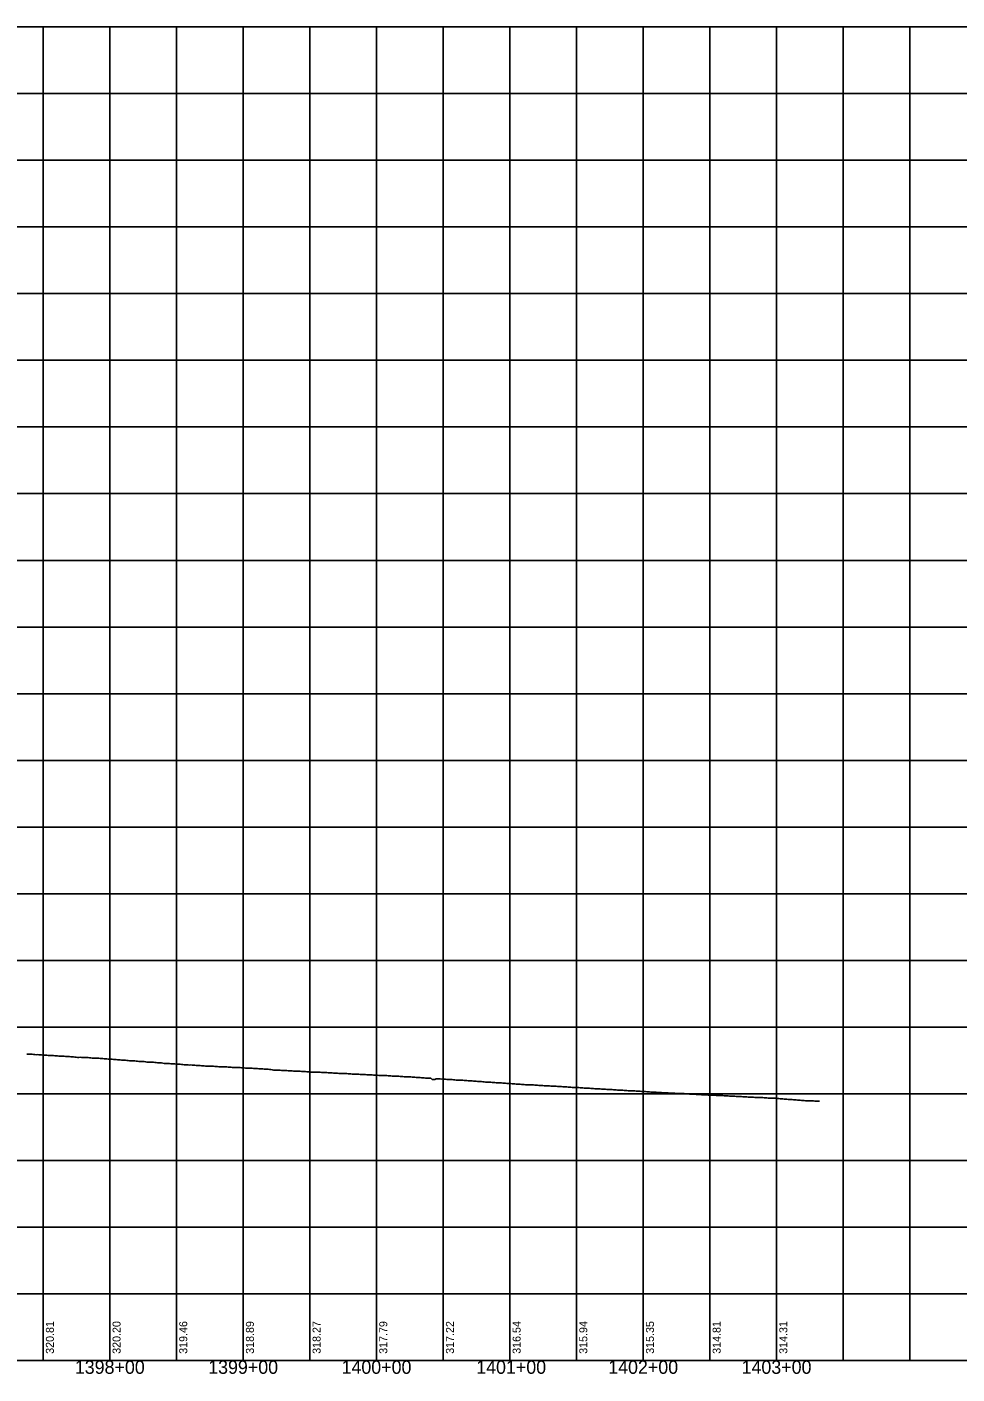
# Model space of a CAD drawing. Extents: x -90830 to 2015517, y -20856 to 836331.
# Drawn here: x 11761 to 12459, y 20053 to 21063 of the extents above; entities that cross this region are included whole.
import ezdxf

# ---------------------------------------------------------------- set-up
doc = ezdxf.new("R2010")
doc.units = 0
for name, color, linetype in [('Level 1', 7, 'Continuous'), ('RD_DDB_Profile_EX', 7, 'Continuous'), ('RD_DDB_StaTX', 7, 'Continuous'), ('RD_DDB_StripGrade', 7, 'Continuous'), ('RD_GPK_Profile_Cell', 7, 'Continuous')]:
    doc.layers.add(name, color=color, linetype=linetype)

msp = doc.modelspace()

# ---------------------------------------------------------------- linework, layer by layer
at = {"layer": 'Level 1'}
for p, q in [((11223.5, 21062.9), (12823.5, 21062.9)), ((11773.5, 21062.9), (11773.5, 20562.9)), ((11823.5, 21062.9), (11823.5, 20562.9)), ((11873.5, 21062.9), (11873.5, 20562.9)), ((11923.5, 21062.9), (11923.5, 20562.9)), ((11973.5, 21062.9), (11973.5, 20562.9)), ((12023.5, 21062.9), (12023.5, 20562.9)), ((12073.5, 21062.9), (12073.5, 20562.9)), ((12123.5, 21062.9), (12123.5, 20562.9)), ((12173.5, 21062.9), (12173.5, 20562.9)), ((12223.5, 21062.9), (12223.5, 20562.9)), ((12273.5, 21062.9), (12273.5, 20562.9)), ((12323.5, 21062.9), (12323.5, 20562.9)), ((12373.5, 21062.9), (12373.5, 20562.9)), ((12423.5, 21062.9), (12423.5, 20562.9)), ((11223.5, 21012.9), (12823.5, 21012.9)), ((11223.5, 20962.9), (12823.5, 20962.9)), ((11223.5, 20912.9), (12823.5, 20912.9)), ((11223.5, 20862.9), (12823.5, 20862.9)), ((11223.5, 20812.9), (12823.5, 20812.9)), ((11223.5, 20762.9), (12823.5, 20762.9)), ((11223.5, 20712.9), (12823.5, 20712.9)), ((11223.5, 20662.9), (12823.5, 20662.9)), ((11223.5, 20612.9), (12823.5, 20612.9)), ((11223.5, 20562.9), (12823.5, 20562.9)), ((11223.5, 20562.9), (12823.5, 20562.9)), ((11773.5, 20562.9), (11773.5, 20062.9)), ((11823.5, 20562.9), (11823.5, 20062.9)), ((11873.5, 20562.9), (11873.5, 20062.9)), ((11923.5, 20562.9), (11923.5, 20062.9)), ((11973.5, 20562.9), (11973.5, 20062.9)), ((12023.5, 20562.9), (12023.5, 20062.9)), ((12073.5, 20562.9), (12073.5, 20062.9)), ((12123.5, 20562.9), (12123.5, 20062.9)), ((12173.5, 20562.9), (12173.5, 20062.9)), ((12223.5, 20562.9), (12223.5, 20062.9)), ((12273.5, 20562.9), (12273.5, 20062.9)), ((12323.5, 20562.9), (12323.5, 20062.9)), ((12373.5, 20562.9), (12373.5, 20062.9)), ((12423.5, 20562.9), (12423.5, 20062.9)), ((11223.5, 20512.9), (12823.5, 20512.9)), ((11223.5, 20462.9), (12823.5, 20462.9)), ((11223.5, 20412.9), (12823.5, 20412.9)), ((11223.5, 20362.9), (12823.5, 20362.9)), ((11223.5, 20312.9), (12823.5, 20312.9)), ((11223.5, 20262.9), (12823.5, 20262.9)), ((11223.5, 20212.9), (12823.5, 20212.9)), ((11223.5, 20162.9), (12823.5, 20162.9)), ((11223.5, 20112.9), (12823.5, 20112.9)), ((11223.5, 20062.9), (12823.5, 20062.9))]:
    msp.add_line(p, q, dxfattribs=at)
at = {"layer": 'RD_DDB_Profile_EX'}
for points in [[(11761.2, 20292.7), (11762.2, 20292.5), (11763.2, 20292.5), (11764.2, 20292.5), (11765.2, 20292.5), (11766.2, 20292.4), (11767.2, 20292.3), (11768.2, 20292.2), (11769.2, 20292.3), (11770.2, 20292.2), (11771.2, 20292.1), (11772.2, 20292), (11773.2, 20291.9), (11774.2, 20291.9), (11775.2, 20291.9), (11776.2, 20291.8), (11777.2, 20291.7), (11778.2, 20291.7), (11779.2, 20291.6), (11780.2, 20291.6), (11781.2, 20291.5), (11782.2, 20291.4), (11783.2, 20291.4), (11784.2, 20291.3), (11785.2, 20291.2), (11786.2, 20291.2), (11787.2, 20291.1), (11788.2, 20291.1), (11789.2, 20291), (11790.2, 20290.9), (11791.2, 20290.9), (11792.2, 20290.9), (11793.2, 20290.8), (11794.2, 20290.7), (11795.2, 20290.6), (11796.2, 20290.6), (11797.2, 20290.4), (11798.2, 20290.4), (11799.2, 20290.2), (11800.2, 20290.2), (11801.2, 20290.3), (11802.2, 20290.2), (11803.2, 20290.1), (11804.2, 20290.1), (11805.2, 20290), (11806.2, 20290), (11807.2, 20290), (11808.2, 20289.9), (11809.2, 20289.9), (11810.2, 20289.7), (11811.2, 20289.7), (11812.2, 20289.7), (11813.2, 20289.6), (11814.2, 20289.5), (11815.2, 20289.5), (11816.2, 20289.4), (11817.2, 20289.3), (11818.2, 20289.3), (11819.2, 20289.2), (11820.2, 20289.1), (11821.2, 20289.1), (11822.2, 20288.9), (11823.2, 20288.9), (11824.2, 20288.9), (11825.2, 20288.8), (11826.2, 20288.7), (11827.2, 20288.6), (11828.2, 20288.6), (11829.2, 20288.4), (11830.2, 20288.4), (11831.2, 20288.3), (11832.2, 20288.2), (11833.2, 20288.2), (11834.2, 20288.1), (11835.2, 20288), (11836.2, 20287.9), (11837.2, 20287.8), (11838.2, 20287.7), (11839.2, 20287.6), (11840.2, 20287.5), (11841.2, 20287.5), (11842.2, 20287.5), (11843.2, 20287.4), (11844.2, 20287.3)], [(11844.2, 20287.3), (11845.2, 20287.2), (11846.2, 20287.2), (11847.2, 20287.1), (11848.2, 20287), (11849.2, 20287), (11850.2, 20286.9), (11851.2, 20286.7), (11852.2, 20286.6), (11853.2, 20286.6), (11854.2, 20286.6), (11855.2, 20286.5), (11856.2, 20286.5), (11857.2, 20286.4), (11858.2, 20286.3), (11859.2, 20286.2), (11860.2, 20286.1), (11861.2, 20286.1), (11862.2, 20286), (11863.2, 20285.8), (11864.2, 20285.7), (11865.2, 20285.7), (11866.2, 20285.7), (11867.2, 20285.6), (11868.2, 20285.6), (11869.2, 20285.4), (11870.2, 20285.4), (11871.2, 20285.3), (11872.2, 20285.3), (11873.2, 20285.2), (11874.2, 20285), (11875.2, 20285), (11876.2, 20285), (11877.2, 20284.9), (11878.2, 20284.8), (11879.2, 20284.7), (11880.2, 20284.7), (11881.2, 20284.6), (11882.2, 20284.6), (11883.2, 20284.4), (11884.2, 20284.5), (11885.2, 20284.4), (11886.2, 20284.3), (11887.2, 20284.3), (11888.2, 20284.2), (11889.2, 20284.2), (11890.2, 20284.1), (11891.2, 20284), (11892.2, 20283.9), (11893.2, 20283.9), (11894.2, 20283.8), (11895.2, 20283.7), (11896.2, 20283.7), (11897.2, 20283.7), (11898.2, 20283.6), (11899.2, 20283.5), (11900.2, 20283.5), (11901.2, 20283.5), (11902.2, 20283.4), (11903.2, 20283.4), (11904.2, 20283.3), (11905.2, 20283.2), (11906.2, 20283.2), (11907.2, 20283.1), (11908.2, 20283), (11909.2, 20283), (11910.2, 20283), (11911.2, 20283), (11912.2, 20282.9), (11913.2, 20282.9), (11914.2, 20282.9), (11915.2, 20282.7), (11916.2, 20282.6), (11917.2, 20282.6), (11918.2, 20282.6), (11919.2, 20282.5), (11920.2, 20282.5), (11921.2, 20282.5), (11922.2, 20282.4), (11923.2, 20282.3), (11924.2, 20282.3), (11925.2, 20282.2), (11926.2, 20282.2), (11927.2, 20282.1), (11928.2, 20282), (11929.2, 20282), (11930.2, 20282), (11931.2, 20281.9), (11932.2, 20281.9), (11933.2, 20281.9), (11934.2, 20281.8), (11935.2, 20281.7), (11936.2, 20281.7), (11937.2, 20281.6), (11938.2, 20281.5), (11939.2, 20281.4), (11940.2, 20281.4), (11941.2, 20281.4), (11942.2, 20281.3), (11943.2, 20281.2), (11944.2, 20281)], [(11944.2, 20281), (11945.2, 20280.9), (11946.2, 20280.7), (11947.2, 20280.7), (11948.2, 20280.7), (11949.2, 20280.6), (11950.2, 20280.5), (11951.2, 20280.5), (11952.2, 20280.4), (11953.2, 20280.4), (11954.2, 20280.3), (11955.2, 20280.3), (11956.2, 20280.3), (11957.2, 20280.2), (11958.2, 20280.1), (11959.2, 20280), (11960.2, 20280), (11961.2, 20279.9), (11962.2, 20279.9), (11963.2, 20279.9), (11964.2, 20279.8), (11965.2, 20279.8), (11966.2, 20279.8), (11967.2, 20279.7), (11968.2, 20279.6), (11969.2, 20279.5), (11970.2, 20279.5), (11971.2, 20279.3), (11972.2, 20279.4), (11973.2, 20279.3), (11974.2, 20279.2), (11975.2, 20279.2), (11976.2, 20279.2), (11977.2, 20279.1), (11978.2, 20279.1), (11979.2, 20279.1), (11980.2, 20279), (11981.2, 20279), (11982.2, 20278.9), (11983.2, 20278.9), (11984.2, 20278.8), (11985.2, 20278.8), (11986.2, 20278.8), (11987.2, 20278.7), (11988.2, 20278.6), (11989.2, 20278.6), (11990.2, 20278.6), (11991.2, 20278.4), (11992.2, 20278.3), (11993.2, 20278.4), (11994.2, 20278.3), (11995.2, 20278.2), (11996.2, 20278.2), (11997.2, 20278.1), (11998.2, 20278), (11999.2, 20278.1), (12000.2, 20278), (12001.2, 20278), (12002.2, 20277.9), (12003.2, 20277.8), (12004.2, 20277.8), (12005.2, 20277.7), (12006.2, 20277.7), (12007.2, 20277.6), (12008.2, 20277.6), (12009.2, 20277.5), (12010.2, 20277.5), (12011.2, 20277.4), (12012.2, 20277.4), (12013.2, 20277.4), (12014.2, 20277.3), (12015.2, 20277.3), (12016.2, 20277.2), (12017.2, 20277.2), (12018.2, 20277), (12019.2, 20277), (12020.2, 20277), (12021.2, 20276.9), (12022.2, 20276.9), (12023.2, 20276.8), (12024.2, 20276.8), (12025.2, 20276.7), (12026.2, 20276.7), (12027.2, 20276.7), (12028.2, 20276.7), (12029.2, 20276.6), (12030.2, 20276.5), (12031.2, 20276.5), (12032.2, 20276.4), (12033.2, 20276.4), (12034.2, 20276.3), (12035.2, 20276.2), (12036.2, 20276.1), (12037.2, 20276.1), (12038.2, 20276.1), (12039.2, 20276.1), (12040.2, 20276), (12041.2, 20275.9), (12042.2, 20275.9), (12043.2, 20275.8), (12044.2, 20275.7)], [(12044.2, 20275.7), (12045.2, 20275.7), (12046.2, 20275.6), (12047.2, 20275.5), (12048.2, 20275.5), (12049.2, 20275.5), (12050.2, 20275.4), (12051.2, 20275.4), (12052.2, 20275.3), (12053.2, 20275.2), (12054.2, 20275.2), (12055.2, 20275.1), (12056.2, 20275), (12057.2, 20274.9), (12058.2, 20274.9), (12059.2, 20274.8), (12060.2, 20274.7), (12061.2, 20274.7), (12062.2, 20274.6), (12063.2, 20274.6), (12064.2, 20274.5), (12065.2, 20273.6), (12066.2, 20273.6), (12067.2, 20273.6), (12068.2, 20274.2), (12069.2, 20274.2), (12070.2, 20274.1), (12071.2, 20274), (12072.2, 20273.9), (12073.2, 20274), (12074.2, 20273.8), (12075.2, 20273.8), (12076.2, 20273.7), (12077.2, 20273.7), (12078.2, 20273.6), (12079.2, 20273.5), (12080.2, 20273.5), (12081.2, 20273.4), (12082.2, 20273.3), (12083.2, 20273.2), (12084.2, 20273.2), (12085.2, 20273.1), (12086.2, 20273.1), (12087.2, 20273), (12088.2, 20273), (12089.2, 20272.9), (12090.2, 20272.8), (12091.2, 20272.8), (12092.2, 20272.7), (12093.2, 20272.6), (12094.2, 20272.6), (12095.2, 20272.5), (12096.2, 20272.4), (12097.2, 20272.3), (12098.2, 20272.3), (12099.2, 20272.2), (12100.2, 20272.1), (12101.2, 20272), (12102.2, 20272), (12103.2, 20271.9), (12104.2, 20271.8), (12105.2, 20271.7), (12106.2, 20271.7), (12107.2, 20271.7), (12108.2, 20271.6), (12109.2, 20271.5), (12110.2, 20271.4), (12111.2, 20271.3), (12112.2, 20271.3), (12113.2, 20271.2), (12114.2, 20271.1), (12115.2, 20271.1), (12116.2, 20271.1), (12117.2, 20271), (12118.2, 20270.9), (12119.2, 20270.8), (12120.2, 20270.8), (12121.2, 20270.7), (12122.2, 20270.7), (12123.2, 20270.6), (12124.2, 20270.5), (12125.2, 20270.4), (12126.2, 20270.4), (12127.2, 20270.3), (12128.2, 20270.2), (12129.2, 20270.1), (12130.2, 20270.1), (12131.2, 20270), (12132.2, 20269.9), (12133.2, 20269.9), (12134.2, 20269.8), (12135.2, 20269.7), (12136.2, 20269.6), (12137.2, 20269.6), (12138.2, 20269.6), (12139.2, 20269.6), (12140.2, 20269.5), (12141.2, 20269.5), (12142.2, 20269.3), (12143.2, 20269.3), (12144.2, 20269.3)], [(12144.2, 20269.3), (12145.2, 20269.2), (12146.2, 20269.1), (12147.2, 20269.1), (12148.2, 20269), (12149.2, 20268.9), (12150.2, 20268.9), (12151.2, 20268.9), (12152.2, 20268.8), (12153.2, 20268.8), (12154.2, 20268.7), (12155.2, 20268.6), (12156.2, 20268.6), (12157.2, 20268.5), (12158.2, 20268.5), (12159.2, 20268.4), (12160.2, 20268.4), (12161.2, 20268.3), (12162.2, 20268.3), (12163.2, 20268.2), (12164.2, 20268.1), (12165.2, 20268.1), (12166.2, 20268), (12167.2, 20267.9), (12168.2, 20267.9), (12169.2, 20267.8), (12170.2, 20267.7), (12171.2, 20267.7), (12172.2, 20267.6), (12173.2, 20267.6), (12174.2, 20267.5), (12175.2, 20267.5), (12176.2, 20267.4), (12177.2, 20267.4), (12178.2, 20267.3), (12179.2, 20267.2), (12180.2, 20267.2), (12181.2, 20267.1), (12182.2, 20267.1), (12183.2, 20267), (12184.2, 20266.9), (12185.2, 20266.9), (12186.2, 20266.8), (12187.2, 20266.7), (12188.2, 20266.6), (12189.2, 20266.6), (12190.2, 20266.6), (12191.2, 20266.5), (12192.2, 20266.4), (12193.2, 20266.4), (12194.2, 20266.3), (12195.2, 20266.3), (12196.2, 20266.2), (12197.2, 20266.2), (12198.2, 20266.1), (12199.2, 20266), (12200.2, 20266), (12201.2, 20265.9), (12202.2, 20265.9), (12203.2, 20265.8), (12204.2, 20265.7), (12205.2, 20265.7), (12206.2, 20265.6), (12207.2, 20265.5), (12208.2, 20265.5), (12209.2, 20265.4), (12210.2, 20265.3), (12211.2, 20265.3), (12212.2, 20265.2), (12213.2, 20265.1), (12214.2, 20265.1), (12215.2, 20265.1), (12216.2, 20265.1), (12217.2, 20265), (12218.2, 20264.9), (12219.2, 20264.9), (12220.2, 20264.8), (12221.2, 20264.8), (12222.2, 20264.7), (12223.2, 20264.7), (12224.2, 20264.5), (12225.2, 20264.5), (12226.2, 20264.4), (12227.2, 20264.4), (12228.2, 20264.3), (12229.2, 20264.2), (12230.2, 20264.2), (12231.2, 20264.2), (12232.2, 20264.1), (12233.2, 20264), (12234.2, 20263.9), (12235.2, 20263.8), (12236.2, 20263.8), (12237.2, 20263.8), (12238.2, 20263.7), (12239.2, 20263.6), (12240.2, 20263.6), (12241.2, 20263.6), (12242.2, 20263.5), (12243.2, 20263.4), (12244.2, 20263.4)], [(12244.2, 20263.4), (12245.2, 20263.3), (12246.2, 20263.3), (12247.2, 20263.3), (12248.2, 20263.2), (12249.2, 20263.2), (12250.2, 20263.1), (12251.2, 20263.1), (12252.2, 20263), (12253.2, 20263), (12254.2, 20263), (12255.2, 20262.9), (12256.2, 20262.8), (12257.2, 20262.8), (12258.2, 20262.7), (12259.2, 20262.6), (12260.2, 20262.5), (12261.2, 20262.5), (12262.2, 20262.5), (12263.2, 20262.4), (12264.2, 20262.3), (12265.2, 20262.3), (12266.2, 20262.3), (12267.2, 20262.2), (12268.2, 20262.1), (12269.2, 20262.1), (12270.2, 20262.1), (12271.2, 20262), (12272.2, 20261.9), (12273.2, 20261.9), (12274.2, 20261.9), (12275.2, 20261.8), (12276.2, 20261.8), (12277.2, 20261.8), (12278.2, 20261.7), (12279.2, 20261.7), (12280.2, 20261.6), (12281.2, 20261.6), (12282.2, 20261.5), (12283.2, 20261.5), (12284.2, 20261.4), (12285.2, 20261.4), (12286.2, 20261.3), (12287.2, 20261.3), (12288.2, 20261.2), (12289.2, 20261.2), (12290.2, 20261.1), (12291.2, 20261.1), (12292.2, 20261), (12293.2, 20260.9), (12294.2, 20260.8), (12295.2, 20260.8), (12296.2, 20260.8), (12297.2, 20260.8), (12298.2, 20260.7), (12299.2, 20260.6), (12300.2, 20260.6), (12301.2, 20260.5), (12302.2, 20260.4), (12303.2, 20260.4), (12304.2, 20260.4), (12305.2, 20260.4), (12306.2, 20260.3), (12307.2, 20260.2), (12308.2, 20260.1), (12309.2, 20260.1), (12310.2, 20260.1), (12311.2, 20260), (12312.2, 20260), (12313.2, 20260), (12314.2, 20259.9), (12315.2, 20259.9), (12316.2, 20259.8), (12317.2, 20259.7), (12318.2, 20259.7), (12319.2, 20259.6), (12320.2, 20259.5), (12321.2, 20259.5), (12322.2, 20259.5), (12323.2, 20259.5), (12324.2, 20259.4), (12325.2, 20259.3), (12326.2, 20259.2), (12327.2, 20259.1), (12328.2, 20259), (12329.2, 20258.9), (12330.2, 20258.9), (12331.2, 20258.8), (12332.2, 20258.7), (12333.2, 20258.7), (12334.2, 20258.6), (12335.2, 20258.5), (12336.2, 20258.4), (12337.2, 20258.3), (12338.2, 20258.3), (12339.2, 20258.2), (12340.2, 20258), (12341.2, 20258), (12342.2, 20257.9), (12343.2, 20257.8), (12344.2, 20257.8)], [(12344.2, 20257.8), (12345.2, 20257.7), (12346.2, 20257.6), (12347.2, 20257.6), (12348.2, 20257.6), (12349.2, 20257.5), (12350.2, 20257.5), (12351.2, 20257.5), (12352.2, 20257.4), (12353.2, 20257.4), (12354.2, 20257.3), (12355.2, 20257.3), (12355.6, 20257.3)]]:
    msp.add_lwpolyline(points, dxfattribs=at)
at = {"layer": 'RD_GPK_Profile_Cell'}
msp.add_line((9644.2, 20062.9), (12444.2, 20062.9), dxfattribs=at)

# ---------------------------------------------------------------- texts
at = {"layer": 'RD_DDB_StaTX'}
for s, p in [('1398+00', (11797.2, 20052.9)), ('1399+00', (11897.2, 20052.9)), ('1400+00', (11997.2, 20052.9)), ('1401+00', (12098.2, 20052.9)), ('1402+00', (12197.2, 20052.9)), ('1403+00', (12297.2, 20052.9))]:
    msp.add_text(s, height=10, dxfattribs=at).set_placement(p)
at = {"layer": 'RD_DDB_StripGrade'}
for s, p in [('320.81', (11781.5, 20067.9)), ('320.20', (11831.5, 20067.9)), ('319.46', (11881.5, 20067.9)), ('318.89', (11931.5, 20067.9)), ('318.27', (11981.5, 20067.9)), ('317.79', (12031.5, 20067.9)), ('317.22', (12081.5, 20067.9)), ('316.54', (12131.5, 20067.9)), ('315.94', (12181.5, 20067.9)), ('315.35', (12231.5, 20067.9)), ('314.81', (12281.5, 20067.9)), ('314.31', (12331.5, 20067.9))]:
    msp.add_text(s, height=6, rotation=90, dxfattribs=at).set_placement(p)

doc.saveas('drawing.dxf')
